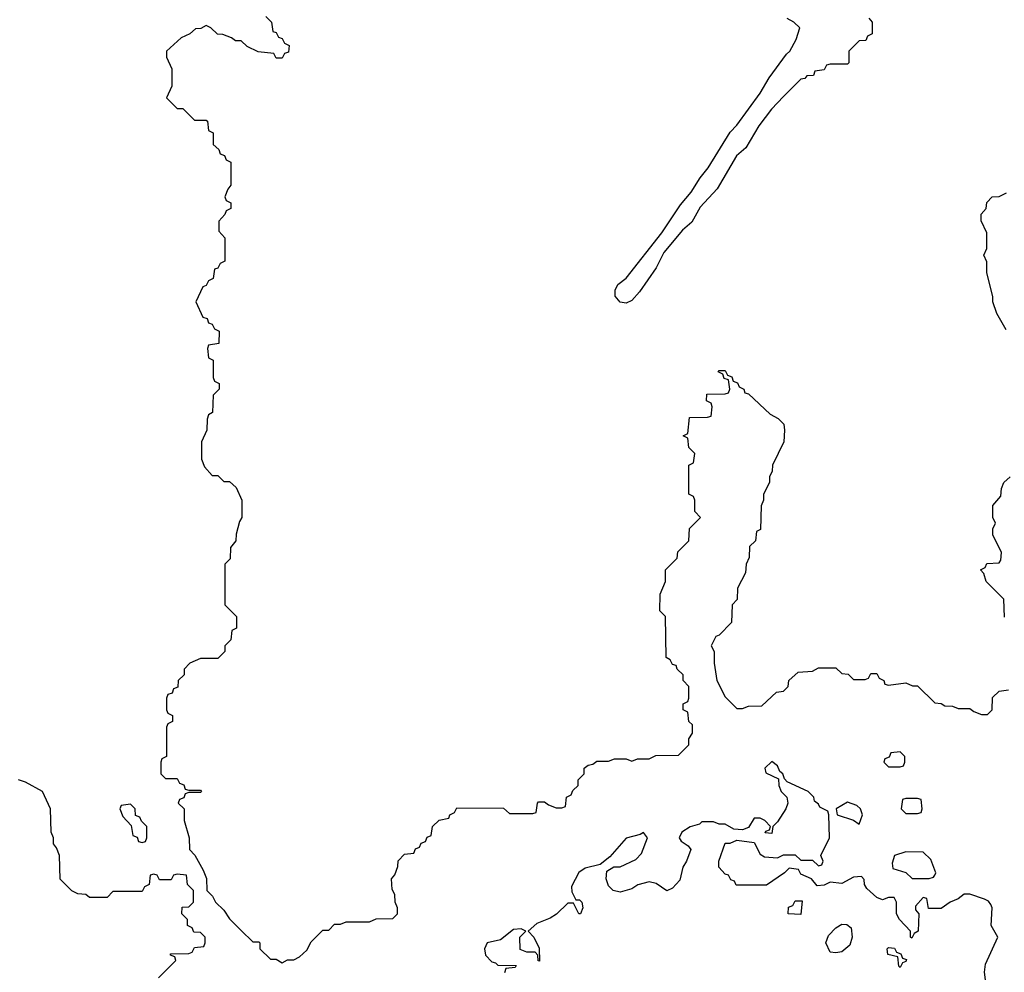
# Model space of a CAD drawing. Header units: inches. Extents: x 2380249 to 2585472, y 382747 to 546448.
# Tile 488 of 626: x 2533910 to 2537288, y 445849 to 449119. Entities that reach past the tile are written whole.
import ezdxf

# ---------------------------------------------------------------- set-up
doc = ezdxf.new("R2010")
doc.units = ezdxf.units.IN
doc.header["$MEASUREMENT"] = 0
doc.layers.add('C5434', color=7, linetype='Continuous')

msp = doc.modelspace()

# ---------------------------------------------------------------- linework, layer by layer
at = {"layer": 'C5434', "color": 4, "elevation": 32}
for points in [[(2534754, 449130), (2534774, 449110), (2534778, 449078), (2534790, 449074), (2534798, 449058), (2534810, 449054), (2534818, 449038), (2534834, 449030), (2534832.7, 449007.3), (2534818, 449002), (2534810, 448986), (2534790, 448986), (2534782, 449002), (2534728.4, 449008.4), (2534690, 449026), (2534670, 449046), (2534650, 449046), (2534636.4, 449056.4), (2534607.3, 449067.3), (2534588.4, 449068.4), (2534566, 449090), (2534550, 449098), (2534531.6, 449088.4), (2534512.7, 449087.3), (2534494, 449070), (2534463.6, 449056.4), (2534414, 449010), (2534414, 448990), (2534432, 448950), (2534432, 448890), (2534414, 448850), (2534450, 448814), (2534470, 448814), (2534510, 448774), (2534550, 448774), (2534554, 448770), (2534558, 448738), (2534574, 448730), (2534574, 448690), (2534592.7, 448672.7), (2534598, 448658), (2534612.7, 448652.7), (2534618, 448638), (2534634, 448630), (2534634, 448550), (2534623.6, 448536.4), (2534614, 448510), (2534618, 448498), (2534634, 448490), (2534634, 448470), (2534618, 448462), (2534614, 448450), (2534592.7, 448427.3), (2534592.7, 448392.7), (2534614, 448370), (2534614, 448290), (2534598, 448282), (2534590, 448266), (2534578, 448262), (2534574, 448230), (2534558, 448222), (2534550, 448206), (2534538, 448202), (2534514, 448150), (2534538, 448098), (2534552.7, 448092.7), (2534558, 448078), (2534570, 448074), (2534578, 448058), (2534594, 448050), (2534592.7, 448007.3), (2534558, 448002), (2534554, 447990), (2534558, 447958), (2534574, 447950), (2534574, 447890), (2534578, 447878), (2534594, 447870), (2534594, 447850), (2534574, 447830), (2534572, 447770), (2534558, 447762), (2534552.7, 447747.3), (2534552, 447710), (2534534, 447670), (2534534, 447610), (2534543.6, 447583.6), (2534570, 447554), (2534590, 447554), (2534610, 447534), (2534630, 447534), (2534652.7, 447512.7), (2534672, 447470), (2534672, 447410), (2534663.6, 447396.4), (2534652.7, 447352.7), (2534652, 447330), (2534632.7, 447307.3), (2534631.6, 447268.4), (2534614, 447250), (2534614, 447110), (2534654, 447070), (2534654, 447030), (2534638, 447022), (2534634, 446990), (2534614, 446970), (2534614, 446950), (2534590, 446926), (2534530, 446926), (2534494, 446910), (2534474, 446890), (2534474, 446870), (2534454, 446850), (2534452.7, 446827.3), (2534438, 446822), (2534432.7, 446807.3), (2534418, 446802), (2534414, 446790), (2534414, 446750), (2534418, 446738), (2534434, 446730), (2534434, 446710), (2534418, 446702), (2534414, 446690), (2534414, 446590), (2534398, 446582), (2534394, 446570), (2534394, 446530), (2534410, 446514), (2534450, 446514), (2534458, 446498), (2534472.7, 446492.7), (2534478, 446478), (2534490, 446474), (2534530, 446474), (2534534, 446470), (2534530, 446466), (2534490, 446466), (2534478, 446462), (2534472.7, 446447.3), (2534458, 446442), (2534454, 446430), (2534474, 446410), (2534474, 446370), (2534491.1, 446311.1), (2534492, 446270), (2534510.9, 446250.9), (2534539.6, 446199.6), (2534551.3, 446171.3), (2534552, 446130), (2534572, 446110), (2534582, 446090), (2534610, 446062), (2534630, 446032), (2534670, 445992), (2534710, 445954), (2534730, 445954), (2534734, 445950), (2534734, 445930), (2534770, 445894), (2534790, 445894), (2534810, 445882), (2534828.4, 445891.6), (2534850, 445892), (2534870, 445902), (2534894.6, 445925.4), (2534910, 445954), (2534950, 445994), (2534970, 445994), (2534990, 446014), (2535010, 446014), (2535030, 446022), (2535110, 446022), (2535132.7, 446032.7), (2535190, 446034), (2535206, 446050), (2535206, 446070), (2535198, 446090), (2535196.4, 446116.4), (2535187.3, 446132.7), (2535186, 446170), (2535196.4, 446183.6), (2535207.3, 446212.7), (2535208.4, 446231.6), (2535230, 446254), (2535262, 446258), (2535267.3, 446272.7), (2535282, 446278), (2535287.3, 446292.7), (2535302, 446298), (2535307.3, 446312.7), (2535322, 446318), (2535326, 446350), (2535348.7, 446371.3), (2535382, 446378), (2535386, 446390), (2535402, 446398), (2535410, 446414), (2535570, 446412), (2535590, 446394), (2535670, 446394), (2535682, 446398), (2535686, 446430), (2535690, 446434), (2535710, 446434), (2535723.6, 446423.6), (2535750, 446414), (2535770, 446414), (2535782, 446418), (2535786, 446450), (2535802, 446458), (2535807.3, 446472.7), (2535826, 446490), (2535826, 446510), (2535846, 446530), (2535846, 446550), (2535860.4, 446559.6), (2535876.4, 446563.6), (2535890, 446574), (2535930, 446574), (2535950, 446582), (2535990, 446582), (2536010, 446574), (2536030, 446582), (2536070, 446582), (2536092.7, 446592.7), (2536170, 446594), (2536206, 446630), (2536206, 446650), (2536218, 446670), (2536218, 446698), (2536206, 446710), (2536202, 446742), (2536186, 446750), (2536186, 446770), (2536202, 446778), (2536206, 446790), (2536206, 446830), (2536186, 446850), (2536186, 446870), (2536166, 446890), (2536162, 446902), (2536150, 446906), (2536142, 446922), (2536128, 446930), (2536126, 447070), (2536106, 447090), (2536107.3, 447147.3), (2536126, 447190), (2536126, 447230), (2536166, 447270), (2536167.3, 447292.7), (2536206, 447330), (2536207.3, 447372.7), (2536246, 447410), (2536226, 447430), (2536226, 447470), (2536222, 447482), (2536206, 447490), (2536206, 447590), (2536222, 447598), (2536226, 447630), (2536206, 447650), (2536202, 447682), (2536186, 447690), (2536202, 447698), (2536207.3, 447752.7), (2536270, 447754), (2536282, 447758), (2536286, 447790), (2536282, 447802), (2536266, 447810), (2536267.3, 447832.7), (2536330, 447834), (2536342, 447838), (2536346, 447850), (2536342, 447882), (2536327.3, 447887.3), (2536322, 447902), (2536306, 447910), (2536310, 447914), (2536330, 447914), (2536338, 447898), (2536352.7, 447892.7), (2536358, 447878), (2536372.7, 447872.7), (2536378, 447858), (2536394, 447850), (2536398, 447838), (2536410, 447834), (2536484.7, 447764.7), (2536512, 447750), (2536532, 447730), (2536534, 447710), (2536532, 447670), (2536492, 447590), (2536491.1, 447568.9), (2536482, 447550), (2536482, 447530), (2536462, 447490), (2536462, 447470), (2536454, 447450), (2536451.6, 447368.4), (2536438, 447362), (2536434, 447330), (2536414, 447310), (2536412.7, 447272.7), (2536402, 447250), (2536399.6, 447220.4), (2536372.7, 447167.3), (2536371.6, 447128.4), (2536354, 447110), (2536352, 447050), (2536310, 447006), (2536298, 447002), (2536282, 446970), (2536292, 446950), (2536292, 446910), (2536302, 446850), (2536330, 446794), (2536370, 446754), (2536390, 446754), (2536410, 446762), (2536456.4, 446763.6), (2536506, 446810), (2536530, 446814), (2536546, 446830), (2536548.9, 446851.1), (2536580.4, 446879.6), (2536630, 446882), (2536650, 446894), (2536710, 446894), (2536730, 446874), (2536752.7, 446872.7), (2536770, 446854), (2536810, 446854), (2536822, 446858), (2536830, 446874), (2536850, 446874), (2536858, 446858), (2536874, 446850), (2536878, 446838), (2536890, 446834), (2536950, 446842), (2536972.7, 446832.7), (2536990, 446832), (2537050, 446774), (2537071.6, 446771.6), (2537083.6, 446763.6), (2537110, 446762), (2537130, 446754), (2537170, 446754), (2537183.6, 446743.6), (2537210, 446734), (2537230, 446734), (2537246, 446750), (2537247.3, 446792.7), (2537270, 446814), (2537302, 446818)], [(2536823.6, 449123.6), (2536834, 449110), (2536834, 449070), (2536818, 449062), (2536812.7, 449047.3), (2536790, 449046), (2536754, 449010), (2536754, 448970), (2536750, 448966), (2536690, 448966), (2536678, 448962), (2536670, 448946), (2536638, 448942), (2536632.7, 448927.3), (2536610, 448926), (2536603.6, 448916.4), (2536590, 448914), (2536530, 448855.1), (2536489, 448811), (2536445.7, 448754.3), (2536401.4, 448678.6), (2536369, 448651), (2536302.4, 448537.6), (2536244.5, 448475.5), (2536215.9, 448424.1), (2536183.6, 448396.4), (2536120.3, 448319.7), (2536092.9, 448267.1), (2536035.8, 448184.2), (2536010, 448155.1), (2535990, 448145.2), (2535970, 448148.7), (2535953.2, 448170), (2535953.2, 448190), (2535962, 448210), (2535990, 448231.3), (2536112.7, 448387.3), (2536176.6, 448483.4), (2536213.4, 448526.6), (2536244, 448576), (2536271.8, 448610), (2536347.6, 448732.4), (2536370, 448756), (2536450, 448866.8), (2536480.8, 448919.2), (2536540.1, 448999.9), (2536551.8, 449010), (2536573.2, 449050), (2536586, 449090), (2536566, 449110), (2536543.1, 449123.1)], [(2537294.6, 448054.6), (2537262, 448110), (2537248.7, 448150), (2537248.4, 448168.4), (2537228, 448250), (2537227.3, 448287.3), (2537218, 448310), (2537227.3, 448332.7), (2537227.3, 448387.3), (2537208.4, 448428.4), (2537208.4, 448451.6), (2537226, 448470), (2537228.4, 448491.6), (2537246, 448510), (2537270, 448512), (2537295.3, 448524.7)], [(2537288.4, 447068.4), (2537286, 447130), (2537226, 447190), (2537218, 447218), (2537206, 447230), (2537222, 447238), (2537228.4, 447251.6), (2537270, 447254), (2537276.4, 447263.6), (2537278, 447290), (2537248, 447350), (2537248.4, 447371.6), (2537258, 447390), (2537248, 447410), (2537248.4, 447451.6), (2537276.4, 447483.6), (2537278, 447510), (2537286, 447530), (2537308, 447550)], [(2537223.7, 445823.7), (2537219.3, 445850), (2537222.7, 445877.3), (2537265.2, 445970), (2537242.7, 446010), (2537245.6, 446070), (2537241.6, 446081.6), (2537233.1, 446093.1), (2537219.7, 446099.7), (2537170, 446117.6), (2537150, 446117.6), (2537130, 446101.2), (2537102, 446090), (2537071.6, 446068.4), (2537028, 446068), (2537022, 446102), (2537010, 446106), (2536983.6, 446076.4), (2536983.6, 446063.6), (2536994, 446050), (2536992, 445990), (2536978, 445982), (2536970, 445966), (2536966, 445970), (2536966, 445990), (2536928, 446030), (2536918, 446050), (2536918, 446090), (2536910, 446106), (2536890, 446106), (2536870, 446098), (2536850, 446106), (2536816.4, 446136.4), (2536808, 446150), (2536807.3, 446167.3), (2536798, 446178), (2536770, 446175.3), (2536730, 446154), (2536690, 446158), (2536670, 446148), (2536646, 446146), (2536626, 446170), (2536590, 446186), (2536582, 446202), (2536550, 446206), (2536534, 446190), (2536471.6, 446148.4), (2536368.4, 446148.4), (2536362, 446162), (2536350, 446166), (2536342, 446182), (2536330, 446186), (2536308, 446210), (2536308, 446230), (2536330, 446292), (2536347.3, 446292.7), (2536370, 446302), (2536430, 446294), (2536450, 446254), (2536465.4, 446245.4), (2536510, 446242), (2536530, 446252), (2536570, 446252), (2536590, 446234), (2536630, 446234), (2536650, 446214), (2536662, 446218), (2536666, 446230), (2536658, 446250), (2536688, 446310), (2536686, 446390), (2536682, 446402), (2536655.3, 446415.3), (2536650, 446426), (2536636.4, 446436.4), (2536634, 446450), (2536615.3, 446470), (2536543.1, 446503.1), (2536533.2, 446513.2), (2536528, 446530), (2536518, 446538), (2536510, 446557.2), (2536490, 446572.3), (2536466.8, 446550), (2536470, 446534), (2536512.7, 446512.7), (2536514, 446490), (2536522, 446470), (2536542, 446450), (2536544.7, 446430), (2536538, 446410), (2536510, 446366), (2536494, 446350), (2536490, 446326), (2536467.3, 446327.3), (2536470, 446334), (2536482, 446338), (2536486, 446350), (2536466, 446370), (2536450, 446378), (2536430, 446378), (2536410, 446346), (2536390, 446338), (2536360.4, 446340.4), (2536330, 446358), (2536310, 446358), (2536290, 446366), (2536250, 446366), (2536242, 446358), (2536210, 446348.7), (2536182, 446330), (2536172, 446310), (2536179.6, 446299.6), (2536203.6, 446283.6), (2536212, 446270), (2536198, 446230), (2536184.7, 446210), (2536174.4, 446165.6), (2536150, 446138), (2536130, 446129), (2536093.6, 446153.6), (2536070, 446159), (2536030.9, 446149.1), (2536010, 446135.3), (2535970, 446124), (2535946, 446130), (2535930, 446146), (2535922, 446170), (2535924, 446196), (2535948.7, 446211.3), (2535970, 446211.3), (2536024, 446236), (2536043.1, 446256.9), (2536064, 446310), (2536050, 446328.7), (2536038.5, 446321.5), (2535990, 446309.2), (2535934.4, 446245.6), (2535901, 446219), (2535850, 446206.6), (2535828.6, 446191.4), (2535803.5, 446143.5), (2535804.7, 446124.7), (2535818, 446098), (2535830, 446098), (2535838, 446090), (2535842, 446070), (2535834, 446050), (2535828, 446050), (2535810, 446086), (2535790, 446086), (2535751, 446049), (2535730, 446035.3), (2535683.6, 446016.4), (2535654, 445990), (2535674, 445970), (2535691.6, 445931.6), (2535692.7, 445887.3), (2535688.4, 445888.4), (2535687.3, 445907.3), (2535678, 445918), (2535650, 445918), (2535627.3, 445927.3), (2535626, 445970), (2535646, 445990), (2535630, 445998), (2535603.6, 445996.4), (2535559.6, 445960.4), (2535514, 445950), (2535504.7, 445930), (2535508.1, 445908.1), (2535530, 445884.7), (2535542, 445882), (2535550, 445874), (2535612.7, 445872.7), (2535610, 445866), (2535578, 445862), (2535572.7, 445847.3)], [(2534386, 445830), (2534446, 445890), (2534442, 445902), (2534427.3, 445907.3), (2534427.3, 445912.7), (2534490, 445914), (2534502, 445918), (2534510, 445934), (2534542, 445938), (2534546, 445950), (2534546, 445970), (2534530, 445986), (2534507.3, 445987.3), (2534502, 446002), (2534486, 446010), (2534486, 446030), (2534466, 446050), (2534467.3, 446072.7), (2534490, 446074), (2534506, 446090), (2534506, 446130), (2534486, 446150), (2534482, 446182), (2534450, 446186), (2534438, 446182), (2534430, 446166), (2534390, 446166), (2534382, 446182), (2534370, 446186), (2534358, 446182), (2534354, 446150), (2534338, 446142), (2534330, 446126), (2534230, 446126), (2534210, 446106), (2534150, 446106), (2534136.4, 446116.4), (2534110, 446118), (2534088.4, 446128.4), (2534048.4, 446168.4), (2534046, 446250), (2534036.4, 446276.4), (2534026, 446290), (2534026, 446310), (2534018, 446330), (2534015.3, 446410), (2533988, 446470), (2533930, 446502), (2533906, 446510)]]:
    msp.add_lwpolyline(points, dxfattribs=at)
for points in [[(2536930, 446606), (2536898, 446602), (2536892.7, 446587.3), (2536878, 446582), (2536874, 446570), (2536890, 446554), (2536930, 446554), (2536942, 446558), (2536946, 446570), (2536946, 446590)], [(2536990, 446446), (2536950, 446446), (2536938, 446442), (2536934, 446410), (2536950, 446394), (2536990, 446394), (2537002, 446398), (2537006, 446410), (2537002, 446442)], [(2534290, 446426), (2534258, 446422), (2534254, 446410), (2534263.6, 446383.6), (2534292.7, 446352.7), (2534298, 446318), (2534312.7, 446312.7), (2534318, 446298), (2534330, 446294), (2534342, 446298), (2534346, 446310), (2534346, 446350), (2534327.3, 446367.3), (2534322, 446382), (2534307.3, 446387.3), (2534306, 446410)], [(2536750, 446433.2), (2536711.3, 446410), (2536714, 446390), (2536771, 446371), (2536790, 446358), (2536801.2, 446390), (2536794, 446410), (2536782, 446422)], [(2536950, 446262.9), (2536911.3, 446250), (2536903.6, 446223.6), (2536905.4, 446205.4), (2536950, 446191.3), (2536971.3, 446171.3), (2537030, 446170.8), (2537044.7, 446175.3), (2537050, 446182), (2537052.7, 446190), (2537036.1, 446236.1), (2537010, 446261.2)], [(2536590, 446048), (2536546, 446050), (2536547.3, 446072.7), (2536562, 446078), (2536570, 446094), (2536594, 446094)], [(2536710, 445915.3), (2536690, 445918), (2536675.3, 445950), (2536684.7, 445975.3), (2536710, 446002), (2536730, 446014), (2536747.3, 446012.7), (2536762, 446002), (2536766, 445970), (2536757.3, 445942.7), (2536730, 445919)], [(2536930, 445866), (2536926, 445870), (2536922, 445902), (2536888, 445910), (2536886, 445930), (2536890, 445934), (2536911.6, 445931.6), (2536918, 445918), (2536932.7, 445912.7), (2536938, 445898), (2536952.7, 445892.7), (2536950, 445886), (2536938, 445882)]]:
    msp.add_lwpolyline(points, close=True, dxfattribs=at)

doc.saveas('drawing.dxf')
